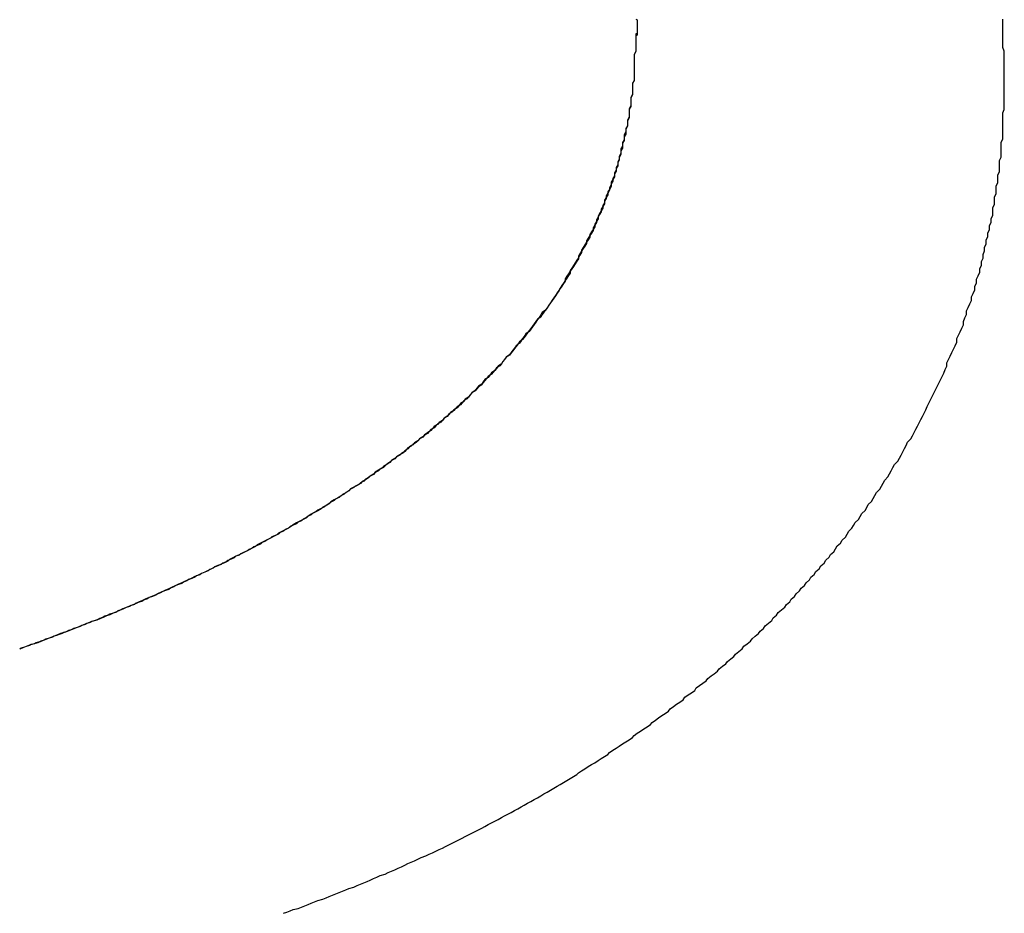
# Model space of a CAD drawing. Extents: x 1107 to 4046, y 937 to 3355.
# Tile 804 of 861: x 3059.211 to 3059.812, y 1766.688 to 1767.233. Entities that reach past the tile are written whole.
import ezdxf

# ---------------------------------------------------------------- set-up
doc = ezdxf.new("R2010")
doc.units = 0
doc.layers.add('KF_VIDA_L___C_LEFT', color=7, linetype='CONTINUOUS')

# ---------------------------------------------------------------- blocks, each defined once
blk = doc.blocks.new('KF_VIDA_L___C_LEFT')
at = {"layer": 'KF_VIDA_L___C_LEFT'}
for points in [[(170.508, 77.9854, 0), (170.508, 77.9876, 0), (170.508, 77.9898, 0), (170.508, 77.9919, 0), (170.508, 77.9941, 0), (170.508, 77.9963, 0), (170.508, 77.9984, 0), (170.508, 78.0006, 0), (170.507, 78.0028, 0), (170.507, 78.0049, 0), (170.507, 78.0071, 0), (170.507, 78.0093, 0), (170.507, 78.0115, 0), (170.507, 78.0136, 0), (170.507, 78.0158, 0), (170.507, 78.018, 0), (170.507, 78.0201, 0)], [(170.283, 78.0201, 0), (170.284, 78.0197, 0), (170.284, 78.0192, 0), (170.284, 78.0188, 0), (170.284, 78.0183, 0), (170.284, 78.0179, 0), (170.284, 78.0175, 0), (170.284, 78.017, 0), (170.284, 78.0166, 0), (170.284, 78.0162, 0), (170.284, 78.0157, 0), (170.284, 78.0153, 0), (170.284, 78.0149, 0), (170.284, 78.0145, 0), (170.284, 78.014, 0), (170.284, 78.0136, 0), (170.284, 78.0132, 0), (170.284, 78.0128, 0), (170.284, 78.0124, 0), (170.284, 78.012, 0), (170.284, 78.0116, 0), (170.284, 78.0112, 0), (170.284, 78.0108, 0), (170.284, 78.0104, 0), (170.283, 78.01, 0), (170.283, 78.0096, 0), (170.283, 78.0092, 0), (170.283, 78.0088, 0), (170.283, 78.0084, 0), (170.283, 78.008, 0), (170.283, 78.0076, 0), (170.283, 78.0072, 0), (170.283, 78.0068, 0), (170.283, 78.0064, 0), (170.283, 78.006, 0), (170.283, 78.0056, 0)], [(170.284, 78.0131, 0), (170.284, 78.013, 0), (170.284, 78.013, 0), (170.284, 78.0129, 0), (170.284, 78.0129, 0), (170.284, 78.0128, 0), (170.284, 78.0128, 0), (170.284, 78.0127, 0), (170.284, 78.0127, 0), (170.284, 78.0126, 0), (170.284, 78.0126, 0), (170.284, 78.0125, 0), (170.284, 78.0125, 0), (170.284, 78.0124, 0), (170.284, 78.0124, 0), (170.284, 78.0123, 0), (170.284, 78.0123, 0), (170.284, 78.0123, 0), (170.284, 78.0122, 0), (170.284, 78.0122, 0), (170.284, 78.0121, 0), (170.284, 78.0121, 0), (170.284, 78.012, 0), (170.284, 78.012, 0), (170.284, 78.0119, 0), (170.284, 78.0119, 0), (170.284, 78.0118, 0), (170.284, 78.0118, 0), (170.284, 78.0117, 0), (170.284, 78.0117, 0), (170.284, 78.0117, 0), (170.284, 78.0116, 0), (170.284, 78.0116, 0), (170.284, 78.0115, 0), (170.284, 78.0115, 0), (170.284, 78.0114, 0), (170.284, 78.0114, 0), (170.284, 78.0113, 0), (170.284, 78.0113, 0), (170.283, 78.0112, 0), (170.283, 78.0112, 0), (170.283, 78.0112, 0), (170.283, 78.0111, 0), (170.283, 78.0111, 0), (170.283, 78.011, 0), (170.283, 78.011, 0), (170.283, 78.0109, 0), (170.283, 78.0109, 0), (170.283, 78.0108, 0), (170.283, 78.0108, 0), (170.283, 78.0107, 0), (170.283, 78.0107, 0), (170.283, 78.0107, 0), (170.283, 78.0106, 0), (170.283, 78.0106, 0), (170.283, 78.0105, 0), (170.283, 78.0105, 0), (170.283, 78.0104, 0), (170.283, 78.0104, 0), (170.283, 78.0103, 0), (170.283, 78.0103, 0), (170.283, 78.0102, 0), (170.283, 78.0102, 0), (170.283, 78.0102, 0), (170.283, 78.0101, 0), (170.283, 78.0101, 0), (170.283, 78.01, 0), (170.283, 78.01, 0), (170.283, 78.0099, 0), (170.283, 78.0099, 0), (170.283, 78.0098, 0), (170.283, 78.0098, 0), (170.283, 78.0098, 0), (170.283, 78.0097, 0), (170.283, 78.0097, 0), (170.283, 78.0096, 0), (170.283, 78.0096, 0), (170.283, 78.0095, 0), (170.283, 78.0095, 0), (170.283, 78.0094, 0), (170.283, 78.0094, 0), (170.283, 78.0093, 0), (170.283, 78.0093, 0), (170.283, 78.0093, 0), (170.283, 78.0092, 0), (170.283, 78.0092, 0), (170.283, 78.0091, 0), (170.283, 78.0091, 0), (170.283, 78.009, 0), (170.283, 78.009, 0), (170.283, 78.0089, 0), (170.283, 78.0089, 0), (170.283, 78.0088, 0), (170.283, 78.0088, 0), (170.283, 78.0088, 0), (170.283, 78.0087, 0), (170.283, 78.0087, 0), (170.283, 78.0086, 0), (170.283, 78.0086, 0), (170.283, 78.0085, 0), (170.283, 78.0085, 0), (170.283, 78.0084, 0), (170.283, 78.0084, 0), (170.283, 78.0083, 0), (170.283, 78.0083, 0), (170.283, 78.0083, 0), (170.283, 78.0082, 0), (170.283, 78.0082, 0), (170.283, 78.0081, 0), (170.283, 78.0081, 0), (170.283, 78.008, 0), (170.283, 78.008, 0), (170.283, 78.0079, 0), (170.283, 78.0079, 0), (170.283, 78.0078, 0), (170.283, 78.0078, 0), (170.283, 78.0077, 0), (170.283, 78.0077, 0), (170.283, 78.0076, 0), (170.283, 78.0076, 0), (170.283, 78.0076, 0), (170.283, 78.0075, 0), (170.283, 78.0075, 0), (170.283, 78.0074, 0), (170.283, 78.0074, 0), (170.283, 78.0073, 0), (170.283, 78.0073, 0), (170.283, 78.0072, 0), (170.283, 78.0072, 0), (170.283, 78.0071, 0), (170.283, 78.0071, 0), (170.283, 78.007, 0), (170.283, 78.007, 0), (170.283, 78.0069, 0), (170.283, 78.0069, 0), (170.283, 78.0068, 0), (170.283, 78.0068, 0), (170.283, 78.0067, 0), (170.283, 78.0067, 0), (170.283, 78.0066, 0), (170.283, 78.0066, 0), (170.283, 78.0065, 0), (170.283, 78.0065, 0), (170.283, 78.0064, 0), (170.283, 78.0064, 0), (170.283, 78.0063, 0), (170.283, 78.0063, 0), (170.283, 78.0062, 0), (170.283, 78.0062, 0), (170.283, 78.0061, 0), (170.283, 78.0061, 0), (170.283, 78.006, 0), (170.283, 78.006, 0), (170.283, 78.0059, 0), (170.283, 78.0059, 0), (170.283, 78.0058, 0), (170.283, 78.0058, 0), (170.283, 78.0057, 0), (170.283, 78.0057, 0), (170.283, 78.0056, 0)], [(170.283, 78.0056, 0), (170.283, 78.0039, 0), (170.283, 78.0021, 0), (170.283, 78.0003, 0), (170.282, 77.9986, 0), (170.282, 77.9968, 0), (170.282, 77.9951, 0), (170.282, 77.9933, 0), (170.282, 77.9916, 0), (170.282, 77.9898, 0), (170.282, 77.9881, 0), (170.282, 77.9863, 0), (170.282, 77.9846, 0), (170.282, 77.9828, 0), (170.281, 77.9811, 0), (170.281, 77.9793, 0), (170.281, 77.9776, 0), (170.281, 77.9758, 0), (170.281, 77.9741, 0), (170.28, 77.9724, 0), (170.28, 77.9706, 0), (170.28, 77.9689, 0), (170.28, 77.9672, 0), (170.279, 77.9654, 0), (170.279, 77.9637, 0), (170.279, 77.962, 0), (170.279, 77.9603, 0), (170.278, 77.9585, 0), (170.278, 77.9568, 0), (170.278, 77.9551, 0), (170.277, 77.9534, 0), (170.277, 77.9517, 0), (170.277, 77.95, 0), (170.276, 77.9483, 0), (170.276, 77.9465, 0), (170.275, 77.9448, 0), (170.275, 77.9431, 0), (170.275, 77.9415, 0), (170.274, 77.9398, 0), (170.274, 77.9381, 0), (170.273, 77.9364, 0), (170.273, 77.9347, 0), (170.272, 77.933, 0), (170.272, 77.9313, 0), (170.271, 77.9296, 0), (170.271, 77.928, 0), (170.27, 77.9263, 0), (170.27, 77.9246, 0), (170.269, 77.923, 0), (170.269, 77.9213, 0), (170.268, 77.9196, 0), (170.268, 77.918, 0), (170.267, 77.9163, 0), (170.266, 77.9147, 0), (170.266, 77.913, 0), (170.265, 77.9114, 0), (170.264, 77.9097, 0), (170.264, 77.9081, 0), (170.263, 77.9065, 0), (170.263, 77.9048, 0), (170.262, 77.9032, 0), (170.261, 77.9016, 0), (170.26, 77.9, 0), (170.26, 77.8984, 0), (170.259, 77.8967, 0), (170.258, 77.8951, 0), (170.258, 77.8935, 0), (170.257, 77.8919, 0), (170.256, 77.8903, 0), (170.255, 77.8887, 0), (170.255, 77.8871, 0), (170.254, 77.8855, 0), (170.253, 77.884, 0), (170.252, 77.8824, 0), (170.251, 77.8808, 0), (170.25, 77.8792, 0), (170.25, 77.8777, 0), (170.249, 77.8761, 0), (170.248, 77.8745, 0), (170.247, 77.873, 0), (170.246, 77.8714, 0), (170.245, 77.8699, 0), (170.244, 77.8683, 0), (170.243, 77.8668, 0), (170.243, 77.8652, 0), (170.242, 77.8637, 0), (170.241, 77.8622, 0), (170.24, 77.8606, 0), (170.239, 77.8591, 0), (170.238, 77.8576, 0), (170.237, 77.8561, 0), (170.236, 77.8546, 0), (170.235, 77.8531, 0), (170.234, 77.8516, 0), (170.233, 77.8501, 0), (170.232, 77.8486, 0), (170.231, 77.8471, 0), (170.23, 77.8456, 0), (170.229, 77.8441, 0), (170.228, 77.8426, 0), (170.226, 77.8411, 0), (170.225, 77.8397, 0), (170.224, 77.8382, 0), (170.223, 77.8368, 0), (170.222, 77.8353, 0), (170.221, 77.8338, 0), (170.22, 77.8324, 0), (170.219, 77.8309, 0), (170.218, 77.8295, 0), (170.216, 77.8281, 0), (170.215, 77.8266, 0), (170.214, 77.8252, 0), (170.213, 77.8238, 0), (170.212, 77.8224, 0), (170.21, 77.8209, 0), (170.209, 77.8195, 0), (170.208, 77.8181, 0), (170.207, 77.8167, 0), (170.206, 77.8153, 0), (170.204, 77.8139, 0), (170.203, 77.8125, 0), (170.202, 77.8112, 0), (170.201, 77.8098, 0), (170.199, 77.8084, 0), (170.198, 77.807, 0), (170.197, 77.8057, 0), (170.195, 77.8043, 0), (170.194, 77.8029, 0), (170.193, 77.8016, 0), (170.191, 77.8002, 0), (170.19, 77.7989, 0), (170.189, 77.7975, 0), (170.187, 77.7962, 0), (170.186, 77.7949, 0), (170.185, 77.7935, 0), (170.183, 77.7922, 0), (170.182, 77.7909, 0), (170.181, 77.7896, 0), (170.179, 77.7882, 0), (170.178, 77.7869, 0), (170.176, 77.7856, 0), (170.175, 77.7843, 0), (170.174, 77.783, 0), (170.172, 77.7817, 0), (170.171, 77.7805, 0), (170.169, 77.7792, 0), (170.168, 77.7779, 0), (170.166, 77.7766, 0), (170.165, 77.7753, 0), (170.163, 77.7741, 0), (170.162, 77.7728, 0), (170.16, 77.7716, 0), (170.159, 77.7703, 0), (170.158, 77.7691, 0), (170.156, 77.7678, 0), (170.154, 77.7666, 0), (170.153, 77.7653, 0), (170.151, 77.7641, 0), (170.15, 77.7629, 0), (170.148, 77.7616, 0), (170.147, 77.7604, 0), (170.145, 77.7592, 0), (170.144, 77.758, 0), (170.142, 77.7568, 0), (170.141, 77.7556, 0), (170.139, 77.7544, 0), (170.137, 77.7532, 0), (170.136, 77.752, 0), (170.134, 77.7508, 0), (170.133, 77.7496, 0), (170.131, 77.7484, 0), (170.129, 77.7473, 0), (170.128, 77.7461, 0), (170.126, 77.7449, 0), (170.124, 77.7438, 0), (170.123, 77.7426, 0), (170.121, 77.7414, 0), (170.12, 77.7403, 0), (170.118, 77.7391, 0), (170.116, 77.738, 0), (170.115, 77.7369, 0), (170.113, 77.7357, 0), (170.111, 77.7346, 0), (170.109, 77.7335, 0), (170.108, 77.7323, 0), (170.106, 77.7312, 0), (170.104, 77.7301, 0), (170.103, 77.729, 0), (170.101, 77.7279, 0), (170.099, 77.7268, 0), (170.097, 77.7257, 0), (170.096, 77.7246, 0), (170.094, 77.7235, 0), (170.092, 77.7224, 0), (170.091, 77.7213, 0), (170.089, 77.7202, 0), (170.087, 77.7191, 0), (170.085, 77.7181, 0), (170.083, 77.717, 0), (170.082, 77.7159, 0), (170.08, 77.7149, 0), (170.078, 77.7138, 0), (170.076, 77.7128, 0), (170.074, 77.7117, 0), (170.073, 77.7107, 0), (170.071, 77.7096, 0), (170.069, 77.7086, 0), (170.067, 77.7075, 0), (170.065, 77.7065, 0), (170.064, 77.7055, 0), (170.062, 77.7045, 0), (170.06, 77.7034, 0), (170.058, 77.7024, 0), (170.056, 77.7014, 0), (170.054, 77.7004, 0), (170.052, 77.6994, 0), (170.051, 77.6984, 0), (170.049, 77.6974, 0), (170.047, 77.6964, 0), (170.045, 77.6954, 0), (170.043, 77.6944, 0), (170.041, 77.6934, 0), (170.039, 77.6924, 0), (170.037, 77.6915, 0), (170.035, 77.6905, 0), (170.034, 77.6895, 0), (170.032, 77.6885, 0), (170.03, 77.6876, 0), (170.028, 77.6866, 0), (170.026, 77.6857, 0), (170.024, 77.6847, 0), (170.022, 77.6838, 0), (170.02, 77.6828, 0), (170.018, 77.6819, 0), (170.016, 77.6809, 0), (170.014, 77.68, 0), (170.012, 77.6791, 0), (170.01, 77.6781, 0), (170.008, 77.6772, 0), (170.006, 77.6763, 0), (170.004, 77.6754, 0), (170.002, 77.6744, 0), (170, 77.6735, 0), (169.998, 77.6726, 0), (169.996, 77.6717, 0), (169.994, 77.6708, 0), (169.992, 77.6699, 0), (169.99, 77.669, 0), (169.988, 77.6681, 0), (169.986, 77.6672, 0), (169.984, 77.6664, 0), (169.982, 77.6655, 0), (169.98, 77.6646, 0), (169.978, 77.6637, 0), (169.976, 77.6628, 0), (169.974, 77.662, 0), (169.972, 77.6611, 0), (169.97, 77.6602, 0), (169.968, 77.6594, 0), (169.966, 77.6585, 0), (169.964, 77.6577, 0), (169.962, 77.6568, 0), (169.96, 77.656, 0), (169.958, 77.6551, 0), (169.956, 77.6543, 0), (169.954, 77.6535, 0), (169.951, 77.6526, 0), (169.949, 77.6518, 0), (169.947, 77.651, 0), (169.945, 77.6501, 0), (169.943, 77.6493, 0), (169.941, 77.6485, 0), (169.939, 77.6477, 0), (169.937, 77.6469, 0), (169.935, 77.6461, 0), (169.932, 77.6453, 0), (169.93, 77.6445, 0), (169.928, 77.6437, 0), (169.926, 77.6429, 0), (169.924, 77.6421, 0), (169.922, 77.6413, 0), (169.92, 77.6405, 0), (169.918, 77.6397, 0), (169.915, 77.6389, 0), (169.913, 77.6381, 0), (169.911, 77.6374, 0), (169.909, 77.6366, 0), (169.907, 77.6358, 0)], [(170.283, 78.0056, 0), (170.283, 78.0039, 0), (170.283, 78.0021, 0), (170.283, 78.0003, 0), (170.282, 77.9986, 0), (170.282, 77.9968, 0), (170.282, 77.995, 0), (170.282, 77.9933, 0), (170.282, 77.9915, 0), (170.282, 77.9897, 0), (170.282, 77.988, 0), (170.282, 77.9862, 0), (170.282, 77.9845, 0), (170.282, 77.9827, 0), (170.281, 77.9809, 0), (170.281, 77.9792, 0), (170.281, 77.9774, 0), (170.281, 77.9757, 0), (170.281, 77.9739, 0), (170.28, 77.9722, 0), (170.28, 77.9704, 0), (170.28, 77.9687, 0), (170.28, 77.9669, 0), (170.279, 77.9652, 0), (170.279, 77.9635, 0), (170.279, 77.9617, 0), (170.279, 77.96, 0), (170.278, 77.9582, 0), (170.278, 77.9565, 0), (170.278, 77.9548, 0), (170.277, 77.953, 0), (170.277, 77.9513, 0), (170.276, 77.9496, 0), (170.276, 77.9478, 0), (170.276, 77.9461, 0), (170.275, 77.9444, 0), (170.275, 77.9427, 0), (170.274, 77.941, 0), (170.274, 77.9392, 0), (170.274, 77.9375, 0), (170.273, 77.9358, 0), (170.273, 77.9341, 0), (170.272, 77.9324, 0), (170.272, 77.9307, 0), (170.271, 77.929, 0), (170.271, 77.9274, 0), (170.27, 77.9257, 0), (170.27, 77.924, 0), (170.269, 77.9223, 0), (170.268, 77.9207, 0), (170.268, 77.919, 0), (170.267, 77.9173, 0), (170.267, 77.9157, 0), (170.266, 77.914, 0), (170.265, 77.9124, 0), (170.265, 77.9107, 0), (170.264, 77.9091, 0), (170.264, 77.9074, 0), (170.263, 77.9058, 0), (170.262, 77.9042, 0), (170.262, 77.9025, 0), (170.261, 77.9009, 0), (170.26, 77.8993, 0), (170.259, 77.8977, 0), (170.259, 77.8961, 0), (170.258, 77.8944, 0), (170.257, 77.8928, 0), (170.257, 77.8912, 0), (170.256, 77.8896, 0), (170.255, 77.8881, 0), (170.254, 77.8865, 0), (170.253, 77.8849, 0), (170.253, 77.8833, 0), (170.252, 77.8817, 0), (170.251, 77.8802, 0), (170.25, 77.8786, 0), (170.249, 77.877, 0), (170.248, 77.8755, 0), (170.248, 77.8739, 0), (170.247, 77.8724, 0), (170.246, 77.8709, 0), (170.245, 77.8693, 0), (170.244, 77.8678, 0), (170.243, 77.8663, 0), (170.242, 77.8648, 0), (170.241, 77.8633, 0), (170.24, 77.8618, 0), (170.24, 77.8603, 0), (170.239, 77.8588, 0), (170.238, 77.8573, 0), (170.237, 77.8558, 0), (170.236, 77.8543, 0), (170.235, 77.8529, 0), (170.234, 77.8514, 0), (170.233, 77.8499, 0), (170.232, 77.8485, 0), (170.231, 77.847, 0), (170.23, 77.8456, 0), (170.229, 77.8441, 0), (170.228, 77.8427, 0), (170.227, 77.8413, 0), (170.226, 77.8399, 0), (170.225, 77.8384, 0), (170.223, 77.837, 0), (170.222, 77.8356, 0), (170.221, 77.8342, 0), (170.22, 77.8328, 0), (170.219, 77.8314, 0), (170.218, 77.8301, 0), (170.217, 77.8287, 0), (170.216, 77.8273, 0), (170.215, 77.8259, 0), (170.214, 77.8246, 0), (170.212, 77.8232, 0), (170.211, 77.8219, 0), (170.21, 77.8205, 0), (170.209, 77.8192, 0), (170.208, 77.8178, 0), (170.207, 77.8165, 0), (170.206, 77.8152, 0), (170.204, 77.8139, 0), (170.203, 77.8125, 0), (170.202, 77.8112, 0), (170.201, 77.8099, 0), (170.2, 77.8086, 0), (170.198, 77.8073, 0), (170.197, 77.806, 0), (170.196, 77.8047, 0), (170.195, 77.8035, 0), (170.193, 77.8022, 0), (170.192, 77.8009, 0), (170.191, 77.7997, 0), (170.19, 77.7984, 0), (170.189, 77.7971, 0), (170.187, 77.7959, 0), (170.186, 77.7946, 0), (170.185, 77.7934, 0), (170.183, 77.7922, 0), (170.182, 77.7909, 0), (170.181, 77.7897, 0), (170.18, 77.7885, 0), (170.178, 77.7873, 0), (170.177, 77.7861, 0), (170.176, 77.7849, 0), (170.174, 77.7837, 0), (170.173, 77.7825, 0), (170.172, 77.7813, 0), (170.17, 77.7801, 0), (170.169, 77.7789, 0), (170.168, 77.7778, 0), (170.166, 77.7766, 0), (170.165, 77.7754, 0), (170.164, 77.7743, 0), (170.162, 77.7731, 0), (170.161, 77.772, 0), (170.16, 77.7708, 0), (170.158, 77.7697, 0), (170.157, 77.7685, 0), (170.156, 77.7674, 0), (170.154, 77.7663, 0), (170.153, 77.7651, 0), (170.151, 77.764, 0), (170.15, 77.7629, 0), (170.149, 77.7618, 0), (170.147, 77.7607, 0), (170.146, 77.7596, 0), (170.144, 77.7585, 0), (170.143, 77.7574, 0), (170.142, 77.7563, 0), (170.14, 77.7552, 0), (170.139, 77.7541, 0), (170.137, 77.753, 0), (170.136, 77.7519, 0), (170.134, 77.7509, 0), (170.133, 77.7498, 0), (170.131, 77.7487, 0), (170.13, 77.7477, 0), (170.129, 77.7466, 0), (170.127, 77.7456, 0), (170.126, 77.7445, 0), (170.124, 77.7435, 0), (170.123, 77.7424, 0), (170.121, 77.7414, 0), (170.12, 77.7404, 0), (170.118, 77.7394, 0), (170.117, 77.7383, 0), (170.115, 77.7373, 0), (170.114, 77.7363, 0), (170.112, 77.7353, 0), (170.111, 77.7343, 0), (170.109, 77.7333, 0), (170.108, 77.7323, 0), (170.106, 77.7313, 0), (170.105, 77.7303, 0), (170.103, 77.7293, 0), (170.102, 77.7283, 0), (170.1, 77.7274, 0), (170.099, 77.7264, 0), (170.097, 77.7254, 0), (170.096, 77.7245, 0), (170.094, 77.7235, 0), (170.093, 77.7225, 0), (170.091, 77.7216, 0), (170.089, 77.7206, 0), (170.088, 77.7197, 0), (170.086, 77.7188, 0), (170.085, 77.7178, 0), (170.083, 77.7169, 0), (170.082, 77.716, 0), (170.08, 77.715, 0), (170.079, 77.7141, 0), (170.077, 77.7132, 0), (170.076, 77.7123, 0), (170.074, 77.7114, 0), (170.072, 77.7105, 0), (170.071, 77.7096, 0), (170.069, 77.7087, 0), (170.068, 77.7078, 0), (170.066, 77.7069, 0), (170.065, 77.706, 0), (170.063, 77.7051, 0), (170.061, 77.7042, 0), (170.06, 77.7034, 0), (170.058, 77.7025, 0), (170.057, 77.7016, 0), (170.055, 77.7008, 0), (170.054, 77.6999, 0), (170.052, 77.6991, 0), (170.05, 77.6982, 0), (170.049, 77.6974, 0), (170.047, 77.6965, 0), (170.046, 77.6957, 0), (170.044, 77.6949, 0), (170.042, 77.694, 0), (170.041, 77.6932, 0), (170.039, 77.6924, 0), (170.038, 77.6915, 0), (170.036, 77.6907, 0), (170.034, 77.6899, 0), (170.033, 77.6891, 0), (170.031, 77.6883, 0), (170.03, 77.6875, 0), (170.028, 77.6867, 0), (170.026, 77.6859, 0), (170.025, 77.6851, 0), (170.023, 77.6843, 0), (170.022, 77.6835, 0), (170.02, 77.6828, 0), (170.018, 77.682, 0), (170.017, 77.6812, 0), (170.015, 77.6805, 0), (170.014, 77.6797, 0), (170.012, 77.6789, 0), (170.01, 77.6782, 0), (170.009, 77.6774, 0), (170.007, 77.6767, 0), (170.006, 77.6759, 0), (170.004, 77.6752, 0), (170.002, 77.6744, 0), (170.001, 77.6737, 0), (169.999, 77.673, 0), (169.998, 77.6722, 0), (169.996, 77.6715, 0), (169.994, 77.6708, 0), (169.993, 77.6701, 0), (169.991, 77.6694, 0), (169.99, 77.6686, 0), (169.988, 77.6679, 0), (169.986, 77.6672, 0), (169.985, 77.6665, 0), (169.983, 77.6658, 0), (169.982, 77.6651, 0), (169.98, 77.6645, 0), (169.978, 77.6638, 0), (169.977, 77.6631, 0), (169.975, 77.6624, 0), (169.974, 77.6617, 0), (169.972, 77.6611, 0), (169.97, 77.6604, 0), (169.969, 77.6597, 0), (169.967, 77.6591, 0), (169.966, 77.6584, 0), (169.964, 77.6577, 0), (169.962, 77.6571, 0), (169.961, 77.6564, 0), (169.959, 77.6558, 0), (169.958, 77.6552, 0), (169.956, 77.6545, 0), (169.955, 77.6539, 0), (169.953, 77.6532, 0), (169.951, 77.6526, 0), (169.95, 77.652, 0), (169.948, 77.6514, 0), (169.947, 77.6508, 0), (169.945, 77.6501, 0), (169.944, 77.6495, 0), (169.942, 77.6489, 0), (169.94, 77.6483, 0), (169.939, 77.6477, 0), (169.937, 77.6471, 0), (169.936, 77.6465, 0), (169.934, 77.6459, 0), (169.933, 77.6453, 0), (169.931, 77.6447, 0), (169.93, 77.6442, 0), (169.928, 77.6436, 0), (169.927, 77.643, 0), (169.925, 77.6424, 0), (169.923, 77.6419, 0), (169.922, 77.6413, 0), (169.92, 77.6407, 0), (169.919, 77.6402, 0), (169.917, 77.6396, 0), (169.916, 77.6391, 0), (169.914, 77.6385, 0), (169.913, 77.638, 0), (169.911, 77.6374, 0), (169.91, 77.6369, 0), (169.908, 77.6363, 0), (169.907, 77.6358, 0)], [(170.068, 77.4746, 0), (170.07, 77.4753, 0), (170.072, 77.4761, 0), (170.074, 77.4769, 0), (170.077, 77.4776, 0), (170.079, 77.4784, 0), (170.081, 77.4792, 0), (170.083, 77.48, 0), (170.085, 77.4808, 0), (170.087, 77.4816, 0), (170.089, 77.4824, 0), (170.092, 77.4832, 0), (170.094, 77.484, 0), (170.096, 77.4848, 0), (170.098, 77.4856, 0), (170.1, 77.4864, 0), (170.102, 77.4873, 0), (170.104, 77.4881, 0), (170.106, 77.4889, 0), (170.108, 77.4898, 0), (170.111, 77.4906, 0), (170.113, 77.4915, 0), (170.115, 77.4923, 0), (170.117, 77.4932, 0), (170.119, 77.4941, 0), (170.121, 77.4949, 0), (170.123, 77.4958, 0), (170.125, 77.4967, 0), (170.127, 77.4976, 0), (170.13, 77.4985, 0), (170.132, 77.4994, 0), (170.134, 77.5003, 0), (170.136, 77.5012, 0), (170.138, 77.5021, 0), (170.14, 77.503, 0), (170.142, 77.5039, 0), (170.144, 77.5049, 0), (170.146, 77.5058, 0), (170.148, 77.5067, 0), (170.15, 77.5077, 0), (170.152, 77.5086, 0), (170.155, 77.5096, 0), (170.157, 77.5106, 0), (170.159, 77.5115, 0), (170.161, 77.5125, 0), (170.163, 77.5135, 0), (170.165, 77.5144, 0), (170.167, 77.5154, 0), (170.169, 77.5164, 0), (170.171, 77.5174, 0), (170.173, 77.5184, 0), (170.175, 77.5194, 0), (170.177, 77.5204, 0), (170.179, 77.5214, 0), (170.181, 77.5225, 0), (170.183, 77.5235, 0), (170.185, 77.5245, 0), (170.187, 77.5256, 0), (170.189, 77.5266, 0), (170.191, 77.5276, 0), (170.193, 77.5287, 0), (170.195, 77.5298, 0), (170.197, 77.5308, 0), (170.199, 77.5319, 0), (170.201, 77.533, 0), (170.203, 77.534, 0), (170.205, 77.5351, 0), (170.207, 77.5362, 0), (170.209, 77.5373, 0), (170.211, 77.5384, 0), (170.213, 77.5395, 0), (170.215, 77.5406, 0), (170.217, 77.5418, 0), (170.219, 77.5429, 0), (170.221, 77.544, 0), (170.223, 77.5451, 0), (170.225, 77.5463, 0), (170.227, 77.5474, 0), (170.229, 77.5486, 0), (170.231, 77.5497, 0), (170.233, 77.5509, 0), (170.235, 77.5521, 0), (170.237, 77.5532, 0), (170.239, 77.5544, 0), (170.241, 77.5556, 0), (170.243, 77.5568, 0), (170.245, 77.558, 0), (170.247, 77.5592, 0), (170.248, 77.5604, 0), (170.25, 77.5616, 0), (170.252, 77.5628, 0), (170.254, 77.5641, 0), (170.256, 77.5653, 0), (170.258, 77.5665, 0), (170.26, 77.5678, 0), (170.262, 77.569, 0), (170.264, 77.5703, 0), (170.266, 77.5715, 0), (170.267, 77.5728, 0), (170.269, 77.5741, 0), (170.271, 77.5753, 0), (170.273, 77.5766, 0), (170.275, 77.5779, 0), (170.277, 77.5792, 0), (170.279, 77.5805, 0), (170.281, 77.5818, 0), (170.282, 77.5831, 0), (170.284, 77.5845, 0), (170.286, 77.5858, 0), (170.288, 77.5871, 0), (170.29, 77.5884, 0), (170.292, 77.5898, 0), (170.293, 77.5911, 0), (170.295, 77.5925, 0), (170.297, 77.5938, 0), (170.299, 77.5952, 0), (170.301, 77.5966, 0), (170.303, 77.598, 0), (170.304, 77.5993, 0), (170.306, 77.6007, 0), (170.308, 77.6021, 0), (170.31, 77.6035, 0), (170.312, 77.6049, 0), (170.313, 77.6064, 0), (170.315, 77.6078, 0), (170.317, 77.6092, 0), (170.319, 77.6106, 0), (170.32, 77.6121, 0), (170.322, 77.6135, 0), (170.324, 77.615, 0), (170.326, 77.6164, 0), (170.327, 77.6179, 0), (170.329, 77.6194, 0), (170.331, 77.6208, 0), (170.333, 77.6223, 0), (170.334, 77.6238, 0), (170.336, 77.6253, 0), (170.338, 77.6268, 0), (170.339, 77.6283, 0), (170.341, 77.6298, 0), (170.343, 77.6313, 0), (170.344, 77.6328, 0), (170.346, 77.6344, 0), (170.348, 77.6359, 0), (170.349, 77.6375, 0), (170.351, 77.639, 0), (170.353, 77.6406, 0), (170.354, 77.6421, 0), (170.356, 77.6437, 0), (170.358, 77.6453, 0), (170.359, 77.6468, 0), (170.361, 77.6484, 0), (170.362, 77.65, 0), (170.364, 77.6516, 0), (170.366, 77.6532, 0), (170.367, 77.6548, 0), (170.369, 77.6564, 0), (170.37, 77.6581, 0), (170.372, 77.6597, 0), (170.374, 77.6613, 0), (170.375, 77.663, 0), (170.377, 77.6646, 0), (170.378, 77.6663, 0), (170.38, 77.6679, 0), (170.381, 77.6696, 0), (170.383, 77.6713, 0), (170.384, 77.6729, 0), (170.386, 77.6746, 0), (170.387, 77.6763, 0), (170.389, 77.678, 0), (170.39, 77.6797, 0), (170.392, 77.6814, 0), (170.393, 77.6831, 0), (170.395, 77.6848, 0), (170.396, 77.6866, 0), (170.398, 77.6883, 0), (170.399, 77.69, 0), (170.401, 77.6918, 0), (170.402, 77.6935, 0), (170.404, 77.6952, 0), (170.405, 77.697, 0), (170.406, 77.6988, 0), (170.408, 77.7005, 0), (170.409, 77.7023, 0), (170.411, 77.7041, 0), (170.412, 77.7059, 0), (170.413, 77.7077, 0), (170.415, 77.7095, 0), (170.416, 77.7113, 0), (170.417, 77.7131, 0), (170.419, 77.7149, 0), (170.42, 77.7167, 0), (170.421, 77.7185, 0), (170.423, 77.7203, 0), (170.424, 77.7222, 0), (170.425, 77.724, 0), (170.427, 77.7259, 0), (170.428, 77.7277, 0), (170.429, 77.7296, 0), (170.43, 77.7314, 0), (170.432, 77.7333, 0), (170.433, 77.7352, 0), (170.434, 77.7371, 0), (170.435, 77.7389, 0), (170.437, 77.7408, 0), (170.438, 77.7427, 0), (170.439, 77.7446, 0), (170.44, 77.7465, 0), (170.441, 77.7485, 0), (170.443, 77.7504, 0), (170.444, 77.7523, 0), (170.445, 77.7542, 0), (170.446, 77.7562, 0), (170.447, 77.7581, 0), (170.448, 77.76, 0), (170.449, 77.762, 0), (170.451, 77.764, 0), (170.452, 77.7659, 0), (170.453, 77.7679, 0), (170.454, 77.7699, 0), (170.455, 77.7718, 0), (170.456, 77.7738, 0), (170.457, 77.7758, 0), (170.458, 77.7778, 0), (170.459, 77.7798, 0), (170.46, 77.7818, 0), (170.461, 77.7838, 0), (170.462, 77.7858, 0), (170.463, 77.7879, 0), (170.464, 77.7899, 0), (170.465, 77.7919, 0), (170.466, 77.794, 0), (170.467, 77.796, 0), (170.468, 77.798, 0), (170.469, 77.8001, 0), (170.47, 77.8022, 0), (170.471, 77.8042, 0), (170.472, 77.8063, 0), (170.473, 77.8084, 0), (170.473, 77.8105, 0), (170.474, 77.8125, 0), (170.475, 77.8146, 0), (170.476, 77.8167, 0), (170.477, 77.8188, 0), (170.478, 77.8209, 0), (170.479, 77.823, 0), (170.479, 77.8252, 0), (170.48, 77.8273, 0), (170.481, 77.8294, 0), (170.482, 77.8315, 0), (170.483, 77.8336, 0), (170.483, 77.8357, 0), (170.484, 77.8379, 0), (170.485, 77.84, 0), (170.485, 77.8421, 0), (170.486, 77.8443, 0), (170.487, 77.8464, 0), (170.488, 77.8485, 0), (170.488, 77.8507, 0), (170.489, 77.8528, 0), (170.49, 77.855, 0), (170.49, 77.8571, 0), (170.491, 77.8593, 0), (170.491, 77.8614, 0), (170.492, 77.8636, 0), (170.493, 77.8657, 0), (170.493, 77.8679, 0), (170.494, 77.8701, 0), (170.494, 77.8722, 0), (170.495, 77.8744, 0), (170.495, 77.8766, 0), (170.496, 77.8787, 0), (170.496, 77.8809, 0), (170.497, 77.8831, 0), (170.497, 77.8853, 0), (170.498, 77.8875, 0), (170.498, 77.8896, 0), (170.499, 77.8918, 0), (170.499, 77.894, 0), (170.5, 77.8962, 0), (170.5, 77.8984, 0), (170.501, 77.9006, 0), (170.501, 77.9028, 0), (170.501, 77.905, 0), (170.502, 77.9072, 0), (170.502, 77.9094, 0), (170.502, 77.9116, 0), (170.503, 77.9138, 0), (170.503, 77.916, 0), (170.503, 77.9182, 0), (170.504, 77.9204, 0), (170.504, 77.9227, 0), (170.504, 77.9249, 0), (170.505, 77.9271, 0), (170.505, 77.9293, 0), (170.505, 77.9315, 0), (170.505, 77.9338, 0), (170.506, 77.936, 0), (170.506, 77.9382, 0), (170.506, 77.9405, 0), (170.506, 77.9427, 0), (170.506, 77.9449, 0), (170.507, 77.9472, 0), (170.507, 77.9494, 0), (170.507, 77.9516, 0), (170.507, 77.9539, 0), (170.507, 77.9561, 0), (170.507, 77.9584, 0), (170.507, 77.9606, 0), (170.507, 77.9629, 0), (170.508, 77.9651, 0), (170.508, 77.9674, 0), (170.508, 77.9696, 0), (170.508, 77.9719, 0), (170.508, 77.9741, 0), (170.508, 77.9764, 0), (170.508, 77.9786, 0), (170.508, 77.9809, 0), (170.508, 77.9831, 0), (170.508, 77.9854, 0)]]:
    blk.add_polyline3d(points, dxfattribs=at)

msp = doc.modelspace()

# ---------------------------------------------------------------- block references
at = {"layer": 'KF_VIDA_L___C_LEFT'}
msp.add_blockref('KF_VIDA_L___C_LEFT', (2889.30355, 1689.21316), dxfattribs=at)

doc.saveas('drawing.dxf')
